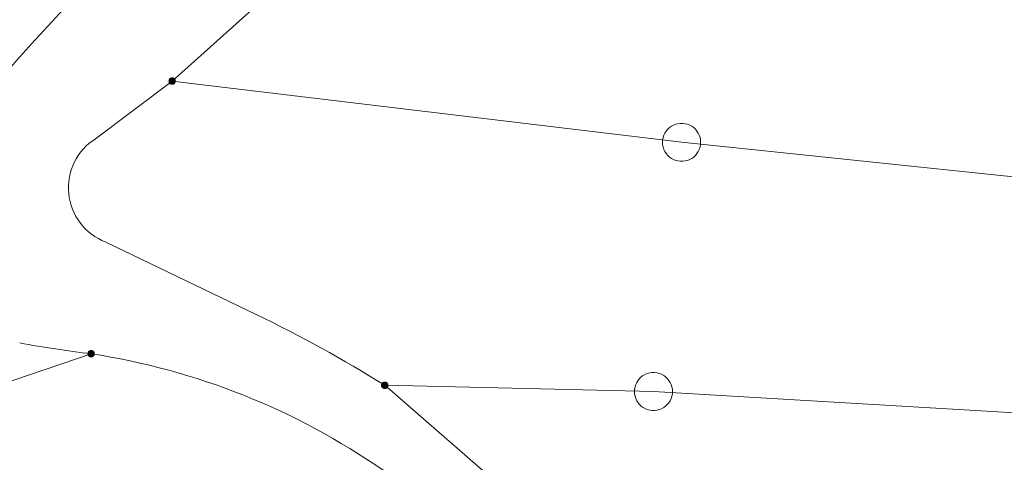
# Model space of a CAD drawing. Header units: metres. Extents: x 3425540 to 3446143, y 5432760 to 5444637.
# Tile 480 of 656: x 3436886 to 3436925, y 5443556 to 5443573. Entities that reach past the tile are written whole.
import ezdxf

# ---------------------------------------------------------------- set-up
doc = ezdxf.new("R2010")
doc.units = ezdxf.units.M
doc.layers.add('B_Flurgrenzen', color=9, linetype='Continuous', lineweight=18)

msp = doc.modelspace()

# ---------------------------------------------------------------- linework, layer by layer
at = {"layer": 'B_Flurgrenzen'}
for p, q in [((3436896.445, 5443574.973), (3436891.916, 5443570.908)), ((3436891.916, 5443570.908), (3436888.898, 5443568.643)), ((3436891.916, 5443570.908), (3436911.952, 5443568.501)), ((3436911.952, 5443568.501), (3436949.039, 5443564.649)), ((3436889.304, 5443564.577), (3436895.226, 5443561.732)), ((3436860.49, 5443550.554), (3436888.73, 5443560.185)), ((3436900.276, 5443558.944), (3436909.558, 5443550.886)), ((3436900.276, 5443558.944), (3436910.846, 5443558.698)), ((3436910.846, 5443558.698), (3436952.005, 5443556.26))]:
    msp.add_line(p, q, dxfattribs=at)
for points in [[(3436892.041, 5443570.908), (3436892.04, 5443570.924), (3436892.037, 5443570.939), (3436892.032, 5443570.954), (3436892.025, 5443570.968), (3436892.017, 5443570.982), (3436892.008, 5443570.994), (3436891.996, 5443571.004), (3436891.983, 5443571.013), (3436891.969, 5443571.021), (3436891.954, 5443571.027), (3436891.94, 5443571.031), (3436891.924, 5443571.033), (3436891.908, 5443571.033), (3436891.892, 5443571.031), (3436891.878, 5443571.027), (3436891.863, 5443571.021), (3436891.849, 5443571.013), (3436891.836, 5443571.004), (3436891.824, 5443570.994), (3436891.815, 5443570.982), (3436891.807, 5443570.968), (3436891.8, 5443570.954), (3436891.795, 5443570.939), (3436891.792, 5443570.924), (3436891.791, 5443570.908), (3436891.792, 5443570.892), (3436891.795, 5443570.877), (3436891.8, 5443570.862), (3436891.807, 5443570.848), (3436891.815, 5443570.834), (3436891.824, 5443570.822), (3436891.836, 5443570.812), (3436891.849, 5443570.803), (3436891.863, 5443570.795), (3436891.878, 5443570.789), (3436891.892, 5443570.785), (3436891.908, 5443570.783), (3436891.924, 5443570.783), (3436891.94, 5443570.785), (3436891.954, 5443570.789), (3436891.969, 5443570.795), (3436891.983, 5443570.803), (3436891.996, 5443570.812), (3436892.008, 5443570.822), (3436892.017, 5443570.834), (3436892.025, 5443570.848), (3436892.032, 5443570.862), (3436892.037, 5443570.877), (3436892.04, 5443570.892), (3436892.041, 5443570.908)], [(3436892.016, 5443570.908), (3436892.015, 5443570.922), (3436892.012, 5443570.936), (3436892.008, 5443570.948), (3436892.002, 5443570.961), (3436891.993, 5443570.973), (3436891.983, 5443570.983), (3436891.972, 5443570.992), (3436891.96, 5443570.999), (3436891.947, 5443571.003), (3436891.934, 5443571.006), (3436891.92, 5443571.008), (3436891.905, 5443571.007), (3436891.891, 5443571.005), (3436891.879, 5443571.002), (3436891.866, 5443570.995), (3436891.854, 5443570.987), (3436891.844, 5443570.978), (3436891.834, 5443570.967), (3436891.827, 5443570.955), (3436891.822, 5443570.942), (3436891.818, 5443570.929), (3436891.816, 5443570.915), (3436891.816, 5443570.901), (3436891.818, 5443570.887), (3436891.822, 5443570.874), (3436891.827, 5443570.861), (3436891.834, 5443570.849), (3436891.844, 5443570.838), (3436891.854, 5443570.829), (3436891.866, 5443570.821), (3436891.879, 5443570.814), (3436891.891, 5443570.811), (3436891.905, 5443570.809), (3436891.92, 5443570.808), (3436891.934, 5443570.81), (3436891.947, 5443570.813), (3436891.96, 5443570.817), (3436891.972, 5443570.824), (3436891.983, 5443570.833), (3436891.993, 5443570.843), (3436892.002, 5443570.855), (3436892.008, 5443570.868), (3436892.012, 5443570.88), (3436892.015, 5443570.894), (3436892.016, 5443570.908)], [(3436891.992, 5443570.908), (3436891.991, 5443570.92), (3436891.988, 5443570.932), (3436891.983, 5443570.943), (3436891.977, 5443570.953), (3436891.968, 5443570.963), (3436891.959, 5443570.97), (3436891.948, 5443570.977), (3436891.937, 5443570.981), (3436891.925, 5443570.983), (3436891.913, 5443570.984), (3436891.901, 5443570.982), (3436891.889, 5443570.979), (3436891.879, 5443570.974), (3436891.868, 5443570.967), (3436891.859, 5443570.958), (3436891.852, 5443570.948), (3436891.846, 5443570.938), (3436891.842, 5443570.926), (3436891.84, 5443570.914), (3436891.84, 5443570.902), (3436891.842, 5443570.89), (3436891.846, 5443570.878), (3436891.852, 5443570.868), (3436891.859, 5443570.858), (3436891.868, 5443570.849), (3436891.878, 5443570.842), (3436891.889, 5443570.837), (3436891.901, 5443570.834), (3436891.913, 5443570.832), (3436891.925, 5443570.833), (3436891.937, 5443570.835), (3436891.948, 5443570.839), (3436891.959, 5443570.846), (3436891.968, 5443570.853), (3436891.977, 5443570.863), (3436891.983, 5443570.873), (3436891.988, 5443570.884), (3436891.991, 5443570.896), (3436891.992, 5443570.908)], [(3436891.967, 5443570.908), (3436891.966, 5443570.918), (3436891.963, 5443570.928), (3436891.958, 5443570.937), (3436891.952, 5443570.944), (3436891.945, 5443570.95), (3436891.936, 5443570.955), (3436891.926, 5443570.958), (3436891.916, 5443570.959), (3436891.906, 5443570.958), (3436891.896, 5443570.955), (3436891.887, 5443570.95), (3436891.88, 5443570.944), (3436891.874, 5443570.937), (3436891.869, 5443570.928), (3436891.866, 5443570.918), (3436891.865, 5443570.908), (3436891.866, 5443570.898), (3436891.869, 5443570.888), (3436891.874, 5443570.879), (3436891.88, 5443570.872), (3436891.887, 5443570.866), (3436891.896, 5443570.861), (3436891.906, 5443570.858), (3436891.916, 5443570.857), (3436891.926, 5443570.858), (3436891.936, 5443570.861), (3436891.945, 5443570.866), (3436891.952, 5443570.872), (3436891.958, 5443570.879), (3436891.963, 5443570.888), (3436891.966, 5443570.898), (3436891.967, 5443570.908)], [(3436891.943, 5443570.908), (3436891.942, 5443570.915), (3436891.939, 5443570.922), (3436891.934, 5443570.928), (3436891.928, 5443570.932), (3436891.921, 5443570.934), (3436891.914, 5443570.935), (3436891.907, 5443570.933), (3436891.9, 5443570.93), (3436891.895, 5443570.925), (3436891.891, 5443570.919), (3436891.889, 5443570.912), (3436891.889, 5443570.904), (3436891.891, 5443570.897), (3436891.895, 5443570.891), (3436891.9, 5443570.886), (3436891.907, 5443570.883), (3436891.914, 5443570.881), (3436891.921, 5443570.882), (3436891.928, 5443570.884), (3436891.934, 5443570.888), (3436891.939, 5443570.894), (3436891.942, 5443570.901), (3436891.943, 5443570.908)], [(3436912.702, 5443568.501), (3436912.696, 5443568.595), (3436912.678, 5443568.684), (3436912.649, 5443568.779), (3436912.608, 5443568.861), (3436912.554, 5443568.938), (3436912.495, 5443569.015), (3436912.43, 5443569.08), (3436912.354, 5443569.133), (3436912.271, 5443569.18), (3436912.182, 5443569.21), (3436912.094, 5443569.233), (3436911.999, 5443569.245), (3436911.905, 5443569.245), (3436911.81, 5443569.233), (3436911.722, 5443569.21), (3436911.633, 5443569.18), (3436911.55, 5443569.133), (3436911.474, 5443569.08), (3436911.409, 5443569.015), (3436911.35, 5443568.938), (3436911.296, 5443568.861), (3436911.255, 5443568.779), (3436911.226, 5443568.684), (3436911.208, 5443568.595), (3436911.202, 5443568.501), (3436911.208, 5443568.407), (3436911.226, 5443568.318), (3436911.255, 5443568.223), (3436911.296, 5443568.141), (3436911.35, 5443568.064), (3436911.409, 5443567.987), (3436911.474, 5443567.922), (3436911.55, 5443567.869), (3436911.633, 5443567.822), (3436911.722, 5443567.792), (3436911.81, 5443567.769), (3436911.905, 5443567.757), (3436911.999, 5443567.757), (3436912.094, 5443567.769), (3436912.182, 5443567.792), (3436912.271, 5443567.822), (3436912.354, 5443567.869), (3436912.43, 5443567.922), (3436912.495, 5443567.987), (3436912.554, 5443568.064), (3436912.608, 5443568.141), (3436912.649, 5443568.223), (3436912.678, 5443568.318), (3436912.696, 5443568.407), (3436912.702, 5443568.501)], [(3436888.855, 5443560.185), (3436888.854, 5443560.201), (3436888.851, 5443560.216), (3436888.846, 5443560.231), (3436888.839, 5443560.245), (3436888.831, 5443560.259), (3436888.822, 5443560.271), (3436888.81, 5443560.281), (3436888.797, 5443560.29), (3436888.783, 5443560.298), (3436888.768, 5443560.304), (3436888.754, 5443560.308), (3436888.738, 5443560.31), (3436888.722, 5443560.31), (3436888.706, 5443560.308), (3436888.692, 5443560.304), (3436888.677, 5443560.298), (3436888.663, 5443560.29), (3436888.65, 5443560.281), (3436888.638, 5443560.271), (3436888.629, 5443560.259), (3436888.621, 5443560.245), (3436888.614, 5443560.231), (3436888.609, 5443560.216), (3436888.606, 5443560.201), (3436888.605, 5443560.185), (3436888.606, 5443560.169), (3436888.609, 5443560.154), (3436888.614, 5443560.139), (3436888.621, 5443560.125), (3436888.629, 5443560.111), (3436888.638, 5443560.099), (3436888.65, 5443560.089), (3436888.663, 5443560.08), (3436888.677, 5443560.072), (3436888.692, 5443560.066), (3436888.706, 5443560.062), (3436888.722, 5443560.06), (3436888.738, 5443560.06), (3436888.754, 5443560.062), (3436888.768, 5443560.066), (3436888.783, 5443560.072), (3436888.797, 5443560.08), (3436888.81, 5443560.089), (3436888.822, 5443560.099), (3436888.831, 5443560.111), (3436888.839, 5443560.125), (3436888.846, 5443560.139), (3436888.851, 5443560.154), (3436888.854, 5443560.169), (3436888.855, 5443560.185)], [(3436888.83, 5443560.185), (3436888.829, 5443560.199), (3436888.826, 5443560.213), (3436888.822, 5443560.225), (3436888.816, 5443560.238), (3436888.807, 5443560.25), (3436888.797, 5443560.26), (3436888.786, 5443560.269), (3436888.774, 5443560.276), (3436888.761, 5443560.28), (3436888.748, 5443560.283), (3436888.734, 5443560.285), (3436888.719, 5443560.284), (3436888.705, 5443560.282), (3436888.693, 5443560.279), (3436888.68, 5443560.272), (3436888.668, 5443560.264), (3436888.658, 5443560.255), (3436888.648, 5443560.244), (3436888.641, 5443560.232), (3436888.636, 5443560.219), (3436888.632, 5443560.206), (3436888.63, 5443560.192), (3436888.63, 5443560.178), (3436888.632, 5443560.164), (3436888.636, 5443560.151), (3436888.641, 5443560.138), (3436888.648, 5443560.126), (3436888.658, 5443560.115), (3436888.668, 5443560.106), (3436888.68, 5443560.098), (3436888.693, 5443560.091), (3436888.705, 5443560.088), (3436888.719, 5443560.086), (3436888.734, 5443560.085), (3436888.748, 5443560.087), (3436888.761, 5443560.09), (3436888.774, 5443560.094), (3436888.786, 5443560.101), (3436888.797, 5443560.11), (3436888.807, 5443560.12), (3436888.816, 5443560.132), (3436888.822, 5443560.145), (3436888.826, 5443560.157), (3436888.829, 5443560.171), (3436888.83, 5443560.185)], [(3436888.806, 5443560.185), (3436888.805, 5443560.197), (3436888.802, 5443560.209), (3436888.797, 5443560.22), (3436888.791, 5443560.23), (3436888.782, 5443560.24), (3436888.773, 5443560.247), (3436888.762, 5443560.254), (3436888.751, 5443560.258), (3436888.739, 5443560.26), (3436888.727, 5443560.261), (3436888.715, 5443560.259), (3436888.703, 5443560.256), (3436888.693, 5443560.251), (3436888.682, 5443560.244), (3436888.673, 5443560.235), (3436888.666, 5443560.225), (3436888.66, 5443560.215), (3436888.656, 5443560.203), (3436888.654, 5443560.191), (3436888.654, 5443560.179), (3436888.656, 5443560.167), (3436888.66, 5443560.155), (3436888.666, 5443560.145), (3436888.673, 5443560.135), (3436888.682, 5443560.126), (3436888.692, 5443560.119), (3436888.703, 5443560.114), (3436888.715, 5443560.111), (3436888.727, 5443560.109), (3436888.739, 5443560.11), (3436888.751, 5443560.112), (3436888.762, 5443560.116), (3436888.773, 5443560.123), (3436888.782, 5443560.13), (3436888.791, 5443560.14), (3436888.797, 5443560.15), (3436888.802, 5443560.161), (3436888.805, 5443560.173), (3436888.806, 5443560.185)], [(3436888.781, 5443560.185), (3436888.78, 5443560.195), (3436888.777, 5443560.205), (3436888.772, 5443560.214), (3436888.766, 5443560.221), (3436888.759, 5443560.227), (3436888.75, 5443560.232), (3436888.74, 5443560.235), (3436888.73, 5443560.236), (3436888.72, 5443560.235), (3436888.71, 5443560.232), (3436888.701, 5443560.227), (3436888.694, 5443560.221), (3436888.688, 5443560.214), (3436888.683, 5443560.205), (3436888.68, 5443560.195), (3436888.679, 5443560.185), (3436888.68, 5443560.175), (3436888.683, 5443560.165), (3436888.688, 5443560.156), (3436888.694, 5443560.149), (3436888.701, 5443560.143), (3436888.71, 5443560.138), (3436888.72, 5443560.135), (3436888.73, 5443560.134), (3436888.74, 5443560.135), (3436888.75, 5443560.138), (3436888.759, 5443560.143), (3436888.766, 5443560.149), (3436888.772, 5443560.156), (3436888.777, 5443560.165), (3436888.78, 5443560.175), (3436888.781, 5443560.185)], [(3436888.757, 5443560.185), (3436888.756, 5443560.192), (3436888.753, 5443560.199), (3436888.748, 5443560.205), (3436888.742, 5443560.209), (3436888.735, 5443560.211), (3436888.728, 5443560.212), (3436888.721, 5443560.21), (3436888.714, 5443560.207), (3436888.709, 5443560.202), (3436888.705, 5443560.196), (3436888.703, 5443560.189), (3436888.703, 5443560.181), (3436888.705, 5443560.174), (3436888.709, 5443560.168), (3436888.714, 5443560.163), (3436888.721, 5443560.16), (3436888.728, 5443560.158), (3436888.735, 5443560.159), (3436888.742, 5443560.161), (3436888.748, 5443560.165), (3436888.753, 5443560.171), (3436888.756, 5443560.178), (3436888.757, 5443560.185)], [(3436911.596, 5443558.698), (3436911.59, 5443558.792), (3436911.572, 5443558.881), (3436911.543, 5443558.976), (3436911.502, 5443559.058), (3436911.448, 5443559.135), (3436911.389, 5443559.212), (3436911.324, 5443559.277), (3436911.248, 5443559.33), (3436911.165, 5443559.377), (3436911.076, 5443559.407), (3436910.988, 5443559.43), (3436910.893, 5443559.442), (3436910.799, 5443559.442), (3436910.704, 5443559.43), (3436910.616, 5443559.407), (3436910.527, 5443559.377), (3436910.444, 5443559.33), (3436910.368, 5443559.277), (3436910.303, 5443559.212), (3436910.244, 5443559.135), (3436910.19, 5443559.058), (3436910.149, 5443558.976), (3436910.12, 5443558.881), (3436910.102, 5443558.792), (3436910.096, 5443558.698), (3436910.102, 5443558.604), (3436910.12, 5443558.515), (3436910.149, 5443558.42), (3436910.19, 5443558.338), (3436910.244, 5443558.261), (3436910.303, 5443558.184), (3436910.368, 5443558.119), (3436910.444, 5443558.066), (3436910.527, 5443558.019), (3436910.616, 5443557.989), (3436910.704, 5443557.966), (3436910.799, 5443557.954), (3436910.893, 5443557.954), (3436910.988, 5443557.966), (3436911.076, 5443557.989), (3436911.165, 5443558.019), (3436911.248, 5443558.066), (3436911.324, 5443558.119), (3436911.389, 5443558.184), (3436911.448, 5443558.261), (3436911.502, 5443558.338), (3436911.543, 5443558.42), (3436911.572, 5443558.515), (3436911.59, 5443558.604), (3436911.596, 5443558.698)], [(3436900.401, 5443558.944), (3436900.4, 5443558.96), (3436900.397, 5443558.975), (3436900.392, 5443558.99), (3436900.385, 5443559.004), (3436900.377, 5443559.018), (3436900.368, 5443559.03), (3436900.356, 5443559.04), (3436900.343, 5443559.049), (3436900.329, 5443559.057), (3436900.314, 5443559.063), (3436900.3, 5443559.067), (3436900.284, 5443559.069), (3436900.268, 5443559.069), (3436900.252, 5443559.067), (3436900.238, 5443559.063), (3436900.223, 5443559.057), (3436900.209, 5443559.049), (3436900.196, 5443559.04), (3436900.184, 5443559.03), (3436900.175, 5443559.018), (3436900.167, 5443559.004), (3436900.16, 5443558.99), (3436900.155, 5443558.975), (3436900.152, 5443558.96), (3436900.151, 5443558.944), (3436900.152, 5443558.928), (3436900.155, 5443558.913), (3436900.16, 5443558.898), (3436900.167, 5443558.884), (3436900.175, 5443558.87), (3436900.184, 5443558.858), (3436900.196, 5443558.848), (3436900.209, 5443558.839), (3436900.223, 5443558.831), (3436900.238, 5443558.825), (3436900.252, 5443558.821), (3436900.268, 5443558.819), (3436900.284, 5443558.819), (3436900.3, 5443558.821), (3436900.314, 5443558.825), (3436900.329, 5443558.831), (3436900.343, 5443558.839), (3436900.356, 5443558.848), (3436900.368, 5443558.858), (3436900.377, 5443558.87), (3436900.385, 5443558.884), (3436900.392, 5443558.898), (3436900.397, 5443558.913), (3436900.4, 5443558.928), (3436900.401, 5443558.944)], [(3436900.376, 5443558.944), (3436900.375, 5443558.958), (3436900.372, 5443558.972), (3436900.368, 5443558.984), (3436900.362, 5443558.997), (3436900.353, 5443559.009), (3436900.343, 5443559.019), (3436900.332, 5443559.028), (3436900.32, 5443559.035), (3436900.307, 5443559.039), (3436900.294, 5443559.042), (3436900.28, 5443559.044), (3436900.265, 5443559.043), (3436900.251, 5443559.041), (3436900.239, 5443559.038), (3436900.226, 5443559.031), (3436900.214, 5443559.023), (3436900.204, 5443559.014), (3436900.194, 5443559.003), (3436900.187, 5443558.991), (3436900.182, 5443558.978), (3436900.178, 5443558.965), (3436900.176, 5443558.951), (3436900.176, 5443558.937), (3436900.178, 5443558.923), (3436900.182, 5443558.91), (3436900.187, 5443558.897), (3436900.194, 5443558.885), (3436900.204, 5443558.874), (3436900.214, 5443558.865), (3436900.226, 5443558.857), (3436900.239, 5443558.85), (3436900.251, 5443558.847), (3436900.265, 5443558.845), (3436900.28, 5443558.844), (3436900.294, 5443558.846), (3436900.307, 5443558.849), (3436900.32, 5443558.853), (3436900.332, 5443558.86), (3436900.343, 5443558.869), (3436900.353, 5443558.879), (3436900.362, 5443558.891), (3436900.368, 5443558.904), (3436900.372, 5443558.916), (3436900.375, 5443558.93), (3436900.376, 5443558.944)], [(3436900.352, 5443558.944), (3436900.351, 5443558.956), (3436900.348, 5443558.968), (3436900.343, 5443558.979), (3436900.337, 5443558.989), (3436900.328, 5443558.999), (3436900.319, 5443559.006), (3436900.308, 5443559.013), (3436900.297, 5443559.017), (3436900.285, 5443559.019), (3436900.273, 5443559.02), (3436900.261, 5443559.018), (3436900.249, 5443559.015), (3436900.239, 5443559.01), (3436900.228, 5443559.003), (3436900.219, 5443558.994), (3436900.212, 5443558.984), (3436900.206, 5443558.974), (3436900.202, 5443558.962), (3436900.2, 5443558.95), (3436900.2, 5443558.938), (3436900.202, 5443558.926), (3436900.206, 5443558.914), (3436900.212, 5443558.904), (3436900.219, 5443558.894), (3436900.228, 5443558.885), (3436900.238, 5443558.878), (3436900.249, 5443558.873), (3436900.261, 5443558.87), (3436900.273, 5443558.868), (3436900.285, 5443558.869), (3436900.297, 5443558.871), (3436900.308, 5443558.875), (3436900.319, 5443558.882), (3436900.328, 5443558.889), (3436900.337, 5443558.899), (3436900.343, 5443558.909), (3436900.348, 5443558.92), (3436900.351, 5443558.932), (3436900.352, 5443558.944)], [(3436900.327, 5443558.944), (3436900.326, 5443558.954), (3436900.323, 5443558.964), (3436900.318, 5443558.973), (3436900.312, 5443558.98), (3436900.305, 5443558.986), (3436900.296, 5443558.991), (3436900.286, 5443558.994), (3436900.276, 5443558.995), (3436900.266, 5443558.994), (3436900.256, 5443558.991), (3436900.247, 5443558.986), (3436900.24, 5443558.98), (3436900.234, 5443558.973), (3436900.229, 5443558.964), (3436900.226, 5443558.954), (3436900.225, 5443558.944), (3436900.226, 5443558.934), (3436900.229, 5443558.924), (3436900.234, 5443558.915), (3436900.24, 5443558.908), (3436900.247, 5443558.902), (3436900.256, 5443558.897), (3436900.266, 5443558.894), (3436900.276, 5443558.893), (3436900.286, 5443558.894), (3436900.296, 5443558.897), (3436900.305, 5443558.902), (3436900.312, 5443558.908), (3436900.318, 5443558.915), (3436900.323, 5443558.924), (3436900.326, 5443558.934), (3436900.327, 5443558.944)], [(3436900.303, 5443558.944), (3436900.302, 5443558.951), (3436900.299, 5443558.958), (3436900.294, 5443558.964), (3436900.288, 5443558.968), (3436900.281, 5443558.97), (3436900.274, 5443558.971), (3436900.267, 5443558.969), (3436900.26, 5443558.966), (3436900.255, 5443558.961), (3436900.251, 5443558.955), (3436900.249, 5443558.948), (3436900.249, 5443558.94), (3436900.251, 5443558.933), (3436900.255, 5443558.927), (3436900.26, 5443558.922), (3436900.267, 5443558.919), (3436900.274, 5443558.917), (3436900.281, 5443558.918), (3436900.288, 5443558.92), (3436900.294, 5443558.924), (3436900.299, 5443558.93), (3436900.302, 5443558.937), (3436900.303, 5443558.944)]]:
    msp.add_lwpolyline(points, dxfattribs=at)
for centre, radius, start, end in [((3436936.132, 5443527.293), 67.137, 133.48698, 143.0184), ((3436890.123, 5443566.712), 2.287, 122.4056, 248.9999), ((3436871.4, 5443512.607), 54.598, 58.0702, 64.1266), ((3436893.776, 5443603.07), 43.181, 259.5165, 263.2895), ((3436884.585, 5443533.119), 27.382, 55.203, 81.2933)]:
    msp.add_arc(centre, radius, start, end, dxfattribs=at)

doc.saveas('drawing.dxf')
